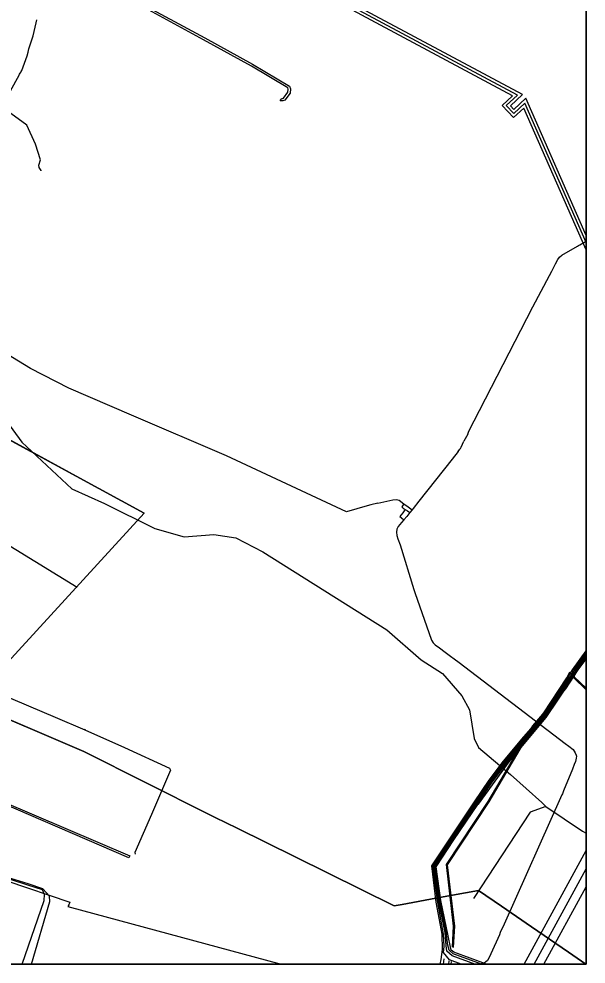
# Model space of a CAD drawing. Extents: x -598233 to -596890, y -1157848 to -1156431.
# Drawn here: x -596988.4 to -596890.5, y -1157848.5 to -1157685.2 of the extents above; entities that cross this region are included whole.
import ezdxf

# ---------------------------------------------------------------- set-up
doc = ezdxf.new("R2010")
doc.units = 0
for name, color, linetype in [('Vrstva 1', 7, 'Continuous'), ('Vrstva 22', 7, 'Continuous'), ('Vrstva 25', 7, 'Continuous'), ('Vrstva 26', 7, 'Continuous'), ('Vrstva 3', 7, 'Continuous'), ('Vrstva 42', 7, 'Continuous'), ('Vrstva 44', 7, 'Continuous'), ('Vrstva 48', 7, 'Continuous'), ('Vrstva 54', 7, 'Continuous'), ('Vrstva 55', 7, 'Continuous'), ('Vrstva 58', 7, 'Continuous'), ('Vrstva 60', 7, 'Continuous'), ('zajmove_uzemi', 7, 'Continuous')]:
    doc.layers.add(name, color=color, linetype=linetype)

msp = doc.modelspace()

# ---------------------------------------------------------------- linework, layer by layer
at = {"layer": 'Vrstva 1'}
msp.add_lwpolyline([(-596978.37, -1157783.4), (-597038.73, -1157746.39)], dxfattribs=at)
at = {"layer": 'Vrstva 22'}
for points in [[(-596988.07, -1157694.33), (-596988.01, -1157694.17), (-596987.96, -1157694.09), (-596987.71, -1157693.47), (-596987.04, -1157691.56), (-596986.86, -1157690.93), (-596986.72, -1157690.34), (-596985.97, -1157688.12), (-596985.46, -1157685.88), (-596985.33, -1157685.35)], [(-596926.44, -1157768.84), (-596927.67, -1157769.15), (-596928.26, -1157769.3), (-596931.83, -1157770.36), (-596952.59, -1157760.68), (-596968.99, -1157753.62), (-596979.8, -1157749), (-596986.45, -1157745.55), (-596998.64, -1157738.16), (-597002.54, -1157735.64), (-597008.12, -1157732.13), (-597008.87, -1157731.74), (-597005.36, -1157725.46), (-596998.96, -1157714.24), (-596995.33, -1157707.9), (-596991.66, -1157700.85), (-596988.41, -1157694.92), (-596988.32, -1157694.72), (-596988.22, -1157694.56), (-596988.07, -1157694.33)], [(-596895.72, -1157727.51), (-596895.32, -1157726.76), (-596895.05, -1157726.37), (-596894.63, -1157726.03), (-596891.93, -1157724.43), (-596891.78, -1157724.34), (-596891.55, -1157724.21), (-596890.46, -1157723.57)], [(-596910.91, -1157756.94), (-596910.74, -1157756.43), (-596908.89, -1157752.86), (-596899.67, -1157734.92), (-596896.8, -1157729.54), (-596896.38, -1157728.74), (-596895.72, -1157727.51)], [(-596910.91, -1157756.94), (-596911.57, -1157758.13)], [(-596912.57, -1157759.91), (-596912.29, -1157759.54), (-596912.18, -1157759.38), (-596912.06, -1157759.15), (-596911.83, -1157758.67), (-596911.57, -1157758.13)], [(-596912.57, -1157759.91), (-596913.6, -1157761.25), (-596919.33, -1157768.48), (-596920.31, -1157769.75)], [(-596926.44, -1157768.84), (-596923.86, -1157768.29), (-596923.22, -1157768.19), (-596922.77, -1157768.32), (-596921.93, -1157768.98), (-596921.22, -1157769.49), (-596920.52, -1157769.99)], [(-596921.69, -1157769.93), (-596921.89, -1157770.18), (-596922.14, -1157770.5), (-596922.42, -1157770.86), (-596922.64, -1157771.15), (-596922.34, -1157771.4), (-596921.94, -1157771.73)], [(-596921.93, -1157768.98), (-596922.06, -1157769.15), (-596922.28, -1157769.49), (-596922.04, -1157769.68), (-596921.69, -1157769.93), (-596921.33, -1157770.19), (-596920.93, -1157770.48)], [(-596920.31, -1157769.75), (-596920.52, -1157769.99), (-596920.93, -1157770.48), (-596921.45, -1157771.12), (-596921.94, -1157771.73)], [(-596921.94, -1157771.73), (-596922.33, -1157772.17), (-596922.91, -1157772.9), (-596923.13, -1157773.35), (-596923.22, -1157773.87), (-596923.18, -1157774.4), (-596922.97, -1157775.03), (-596922.61, -1157776.04), (-596920.23, -1157783.75), (-596920.06, -1157784.26), (-596917.14, -1157792.5), (-596916.87, -1157792.96), (-596916.52, -1157793.34), (-596915.78, -1157793.85)], [(-596915.78, -1157793.85), (-596914.8, -1157794.58), (-596913.9, -1157795.25), (-596913.27, -1157795.71), (-596912.39, -1157796.36), (-596894.09, -1157810.34), (-596893.44, -1157810.82)], [(-596893.44, -1157810.82), (-596892.72, -1157811.38), (-596892.33, -1157811.95), (-596892.18, -1157812.39), (-596892.14, -1157812.52), (-596892.16, -1157812.88), (-596892.32, -1157813.44), (-596892.52, -1157813.98), (-596892.84, -1157814.79)], [(-596892.84, -1157814.79), (-596894.34, -1157818.55), (-596894.56, -1157819.04), (-596894.64, -1157819.22), (-596904.64, -1157841.57), (-596905.29, -1157843.01), (-596905.44, -1157843.43), (-596906.94, -1157846.7)], [(-596906.94, -1157846.7), (-596907.2, -1157847.32), (-596907.49, -1157847.82), (-596907.86, -1157848.14), (-596907.95, -1157848.18), (-596908.34, -1157848.36), (-596908.82, -1157848.46)]]:
    msp.add_lwpolyline(points, dxfattribs=at)
at = {"layer": 'Vrstva 25'}
for p, q in [((-596902.32, -1157698.35), (-596944.78, -1157675.62)), ((-596890.46, -1157723.84), (-596901.03, -1157699.75)), ((-596899.45, -1157848.46), (-596890.46, -1157831.99))]:
    msp.add_line(p, q, dxfattribs=at)
msp.add_lwpolyline([(-596901.03, -1157699.75), (-596902.97, -1157701.54), (-596904.26, -1157700.15), (-596902.32, -1157698.35)], dxfattribs=at)
at = {"layer": 'Vrstva 26'}
for p, q in [((-596901.46, -1157698.24), (-596944.1, -1157675.42)), ((-596903.17, -1157698.46), (-596945.46, -1157675.83)), ((-596890.46, -1157722.6), (-596900.85, -1157698.91)), ((-596890.46, -1157725.09), (-596901.2, -1157700.59)), ((-596901.16, -1157848.46), (-596890.46, -1157828.86)), ((-596897.74, -1157848.46), (-596890.46, -1157835.12))]:
    msp.add_line(p, q, dxfattribs=at)
for points in [[(-596901.2, -1157700.59), (-596903, -1157702.25), (-596904.97, -1157700.12), (-596903.17, -1157698.46)], [(-596901.46, -1157698.24), (-596903.55, -1157700.18), (-596902.94, -1157700.84), (-596900.85, -1157698.91)]]:
    msp.add_lwpolyline(points, dxfattribs=at)
at = {"layer": 'Vrstva 3'}
msp.add_lwpolyline([(-596991.37, -1157820.3), (-596969.3, -1157829.74), (-596969.46, -1157830.12), (-596991.47, -1157820.62)], close=True, dxfattribs=at)
at = {"layer": 'Vrstva 42'}
for points in [[(-596968.39, -1157681.88), (-596956.35, -1157688.48), (-596948.08, -1157692.99), (-596941.69, -1157696.83), (-596941.51, -1157697.29), (-596941.59, -1157698), (-596942.49, -1157699.22), (-596942.85, -1157699.35), (-596943.3, -1157699.34), (-596943.2, -1157699.17), (-596943.07, -1157698.95), (-596942.91, -1157698.95), (-596942.74, -1157698.89), (-596941.97, -1157697.85), (-596941.92, -1157697.34), (-596942.01, -1157697.1), (-596948.28, -1157693.34), (-596956.54, -1157688.83), (-596968.57, -1157682.24)], [(-596984.62, -1157711.42), (-596984.59, -1157711.37), (-596984.94, -1157710.87), (-596984.99, -1157710.47), (-596984.74, -1157709.55), (-596985.58, -1157706.8), (-596987.08, -1157703.52), (-596989.84, -1157701.53), (-596990.92, -1157701.26), (-596995.43, -1157698.97), (-597003.21, -1157695.14), (-597003.59, -1157694.56), (-597003.75, -1157693.95), (-597003.1, -1157691.18), (-597002.82, -1157690.18), (-597001.9, -1157687.27), (-597001.33, -1157684.68), (-597001.17, -1157684.42)]]:
    msp.add_lwpolyline(points, dxfattribs=at)
at = {"layer": 'Vrstva 44'}
for p, q in [((-596915.11, -1157848.46), (-596915, -1157847.56)), ((-596914.18, -1157847.89), (-596914.21, -1157848.46)), ((-596913.78, -1157848.01), (-596913.81, -1157848.46))]:
    msp.add_line(p, q, dxfattribs=at)
for points in [[(-596914.99, -1157845.43), (-596915.11, -1157843.29), (-596916.15, -1157837.47), (-596916.92, -1157831.51), (-596909.57, -1157820.54), (-596907.01, -1157816.8), (-596904.55, -1157813.51), (-596901.4, -1157809.72), (-596899.43, -1157807.47), (-596897.63, -1157805.14), (-596893.6, -1157799.12), (-596893.14, -1157798.23), (-596892.83, -1157797.64), (-596890.46, -1157794.34)], [(-596914.62, -1157845.27), (-596914.82, -1157843), (-596915.96, -1157837.43), (-596916.71, -1157831.56), (-596909.4, -1157820.65), (-596906.85, -1157816.92), (-596904.4, -1157813.63), (-596901.18, -1157809.8), (-596899.28, -1157807.6), (-596897.47, -1157805.26), (-596893.42, -1157799.22), (-596893.01, -1157798.42), (-596892.66, -1157797.74), (-596890.46, -1157794.69)], [(-596914.33, -1157845.22), (-596914.62, -1157842.97), (-596915.76, -1157837.4), (-596916.51, -1157831.61), (-596909.24, -1157820.76), (-596906.69, -1157817.03), (-596904.24, -1157813.75), (-596901.02, -1157810.02), (-596899.13, -1157807.73), (-596897.31, -1157805.38), (-596893.25, -1157799.32), (-596892.89, -1157798.62), (-596892.49, -1157797.84), (-596890.46, -1157795.03)], [(-596890.46, -1157800.78), (-596892.51, -1157798.82), (-596892.32, -1157797.95), (-596890.46, -1157795.38)], [(-596915.67, -1157848.46), (-596915.48, -1157847.67), (-596915.27, -1157845.95), (-596915.31, -1157843.31), (-596916.36, -1157837.79), (-596917.13, -1157831.47), (-596909.73, -1157820.43), (-596907.18, -1157816.68), (-596904.71, -1157813.38), (-596901.55, -1157809.59), (-596899.59, -1157807.35), (-596897.79, -1157805.03), (-596893.77, -1157799.02), (-596893.28, -1157798), (-596893.14, -1157798.23), (-596893.01, -1157798.42), (-596892.89, -1157798.62), (-596892.66, -1157798.98), (-596890.46, -1157801.11)], [(-596987.88, -1157848.46), (-596984.08, -1157837.45), (-596984.01, -1157836.42), (-596984.36, -1157835.66), (-596986.91, -1157834.8), (-596989.91, -1157833.86)], [(-596986.24, -1157848.46), (-596983.11, -1157837.64), (-596983.16, -1157836.73), (-596984.3, -1157835.47), (-596986.85, -1157834.61), (-596989.85, -1157833.68)], [(-596912.06, -1157848.46), (-596914.04, -1157847.75), (-596915.07, -1157846.44), (-596914.99, -1157845.43)], [(-596909.7, -1157848.46), (-596913.62, -1157847.05), (-596914.53, -1157846.21), (-596914.62, -1157845.27)], [(-596908.52, -1157848.46), (-596913.41, -1157846.7), (-596914.1, -1157846.06), (-596914.33, -1157845.22)]]:
    msp.add_lwpolyline(points, dxfattribs=at)
at = {"layer": 'Vrstva 48'}
msp.add_lwpolyline([(-596988.07, -1157694.33), (-596988.08, -1157694.31), (-596988.02, -1157694.16), (-596987.97, -1157694.09)], dxfattribs=at)
at = {"layer": 'Vrstva 54'}
for p, q in [((-597043.89, -1157728.64), (-596966.78, -1157770.59)), ((-596966.78, -1157770.59), (-596991, -1157796.97)), ((-596977.24, -1157811.71), (-596996.93, -1157803.34)), ((-596955.68, -1157822.54), (-596977.24, -1157811.71)), ((-596954.88, -1157822.94), (-596955.68, -1157822.54)), ((-596954.53, -1157823.11), (-596954.88, -1157822.94)), ((-596950.75, -1157824.98), (-596954.53, -1157823.11)), ((-596940.73, -1157829.95), (-596950.75, -1157824.98)), ((-596923.64, -1157838.41), (-596940.73, -1157829.95)), ((-596916.44, -1157837.09), (-596922.24, -1157838.15)), ((-596909.03, -1157835.74), (-596916.44, -1157837.09)), ((-596905.06, -1157838.46), (-596909.03, -1157835.74)), ((-596922.24, -1157838.15), (-596923.64, -1157838.41)), ((-596899.87, -1157842.03), (-596905.06, -1157838.46)), ((-596893.48, -1157846.41), (-596899.87, -1157842.03)), ((-596890.48, -1157848.46), (-596893.48, -1157846.41))]:
    msp.add_line(p, q, dxfattribs=at)
at = {"layer": 'Vrstva 55'}
msp.add_line((-596977.08, -1157807.99), (-596977, -1157807.8), dxfattribs=at)
for points in [[(-597073.14, -1157788.95), (-597072.69, -1157789.16), (-597070.56, -1157792.79), (-597067.95, -1157795.75), (-597064.47, -1157797.48), (-597062.19, -1157798.41), (-597060.15, -1157799.39), (-597044.55, -1157807.53), (-597044.95, -1157808.41), (-597044.37, -1157807.63), (-597027.03, -1157816.76), (-597023.34, -1157818.68), (-597023.64, -1157819.48), (-597023.16, -1157818.77), (-597018.43, -1157820.84), (-597003.73, -1157828.19), (-597002.04, -1157829.01), (-597002.28, -1157829.59), (-597001.86, -1157829.09), (-596990.53, -1157834.09), (-596979.63, -1157837.78), (-596979.84, -1157838.21)], [(-596992.42, -1157800.99), (-596991.83, -1157801.69), (-596982.16, -1157805.8), (-596977.08, -1157807.99)], [(-596977.08, -1157807.99), (-596970.21, -1157811.06), (-596962.4, -1157814.62)], [(-596962.4, -1157814.62), (-596962.24, -1157814.96), (-596965.56, -1157822.6), (-596968.4, -1157829.18), (-596968.36, -1157829.46)], [(-596979.84, -1157838.21), (-596979.98, -1157838.5), (-596943.16, -1157848.46)]]:
    msp.add_lwpolyline(points, dxfattribs=at)
at = {"layer": 'Vrstva 58'}
for points in [[(-596996.12, -1157747.19), (-596987.95, -1157758.29), (-596979.28, -1157766.37), (-596973.63, -1157768.88), (-596964.96, -1157773.2), (-596959.87, -1157774.63), (-596954.75, -1157774.24), (-596950.97, -1157774.85), (-596946.28, -1157777.23), (-596924.87, -1157790.74), (-596918.95, -1157795.89), (-596915.28, -1157798.25), (-596911.94, -1157802.14), (-596910.62, -1157804.52), (-596909.78, -1157809.48), (-596909.03, -1157811.02), (-596903.5, -1157815.71), (-596898.11, -1157820.53), (-596897.39, -1157821.22)], [(-596907.65, -1157848.46), (-596913.31, -1157846.4), (-596913.76, -1157846.03), (-596913.86, -1157845.54), (-596914.28, -1157843.57), (-596915.56, -1157837.5), (-596916.36, -1157831.65), (-596913.29, -1157826.98), (-596910.14, -1157822.36), (-596909.15, -1157820.92), (-596909.1, -1157820.86), (-596909.06, -1157820.82), (-596903.77, -1157813.5), (-596897.38, -1157805.84), (-596892.99, -1157799.37), (-596892.18, -1157798.07), (-596890.46, -1157795.78)], [(-596913.54, -1157845.56), (-596913.34, -1157841.91), (-596914.58, -1157831.26), (-596907.38, -1157820.36), (-596899.69, -1157807.33), (-596894.1, -1157800.8), (-596890.46, -1157795.11)], [(-596913.34, -1157845.57), (-596913.14, -1157841.9), (-596914.38, -1157831.31), (-596907.21, -1157820.46), (-596899.53, -1157807.44), (-596893.94, -1157800.92), (-596890.46, -1157795.48)], [(-596897.39, -1157821.22), (-596900.13, -1157822.23), (-596909.93, -1157837.15)], [(-596897.39, -1157821.22), (-596891.1, -1157825.48), (-596890.46, -1157825.87)]]:
    msp.add_lwpolyline(points, dxfattribs=at)
at = {"layer": 'Vrstva 60'}
for points in [[(-596996.93, -1157803.34), (-596977.24, -1157811.71), (-596955.68, -1157822.54), (-596954.88, -1157822.94), (-596954.53, -1157823.11), (-596950.75, -1157824.98), (-596940.73, -1157829.95), (-596923.64, -1157838.41), (-596922.24, -1157838.15), (-596916.44, -1157837.09), (-596909.03, -1157835.74), (-596905.06, -1157838.46), (-596899.87, -1157842.03), (-596893.48, -1157846.41), (-596890.48, -1157848.46), (-596890.46, -1157848.46), (-596890.46, -1156430.86)], [(-597043.89, -1157728.64), (-596966.78, -1157770.59), (-596991, -1157796.97)], [(-596991, -1157796.97), (-596966.78, -1157770.59), (-597043.89, -1157728.64)], [(-597003.66, -1157848.46), (-596890.48, -1157848.46), (-596893.48, -1157846.41), (-596899.87, -1157842.03), (-596905.06, -1157838.46), (-596909.03, -1157835.74), (-596916.44, -1157837.09), (-596922.24, -1157838.15), (-596923.64, -1157838.41), (-596940.73, -1157829.95), (-596950.75, -1157824.98), (-596954.53, -1157823.11), (-596954.88, -1157822.94), (-596955.68, -1157822.54), (-596977.24, -1157811.71), (-596996.93, -1157803.34)]]:
    msp.add_lwpolyline(points, dxfattribs=at)
at = {"layer": 'zajmove_uzemi'}
msp.add_lwpolyline([(-598232.89, -1156430.86), (-596890.46, -1156430.86), (-596890.46, -1157848.46), (-598232.89, -1157848.46)], close=True, dxfattribs=at)

doc.saveas('drawing.dxf')
